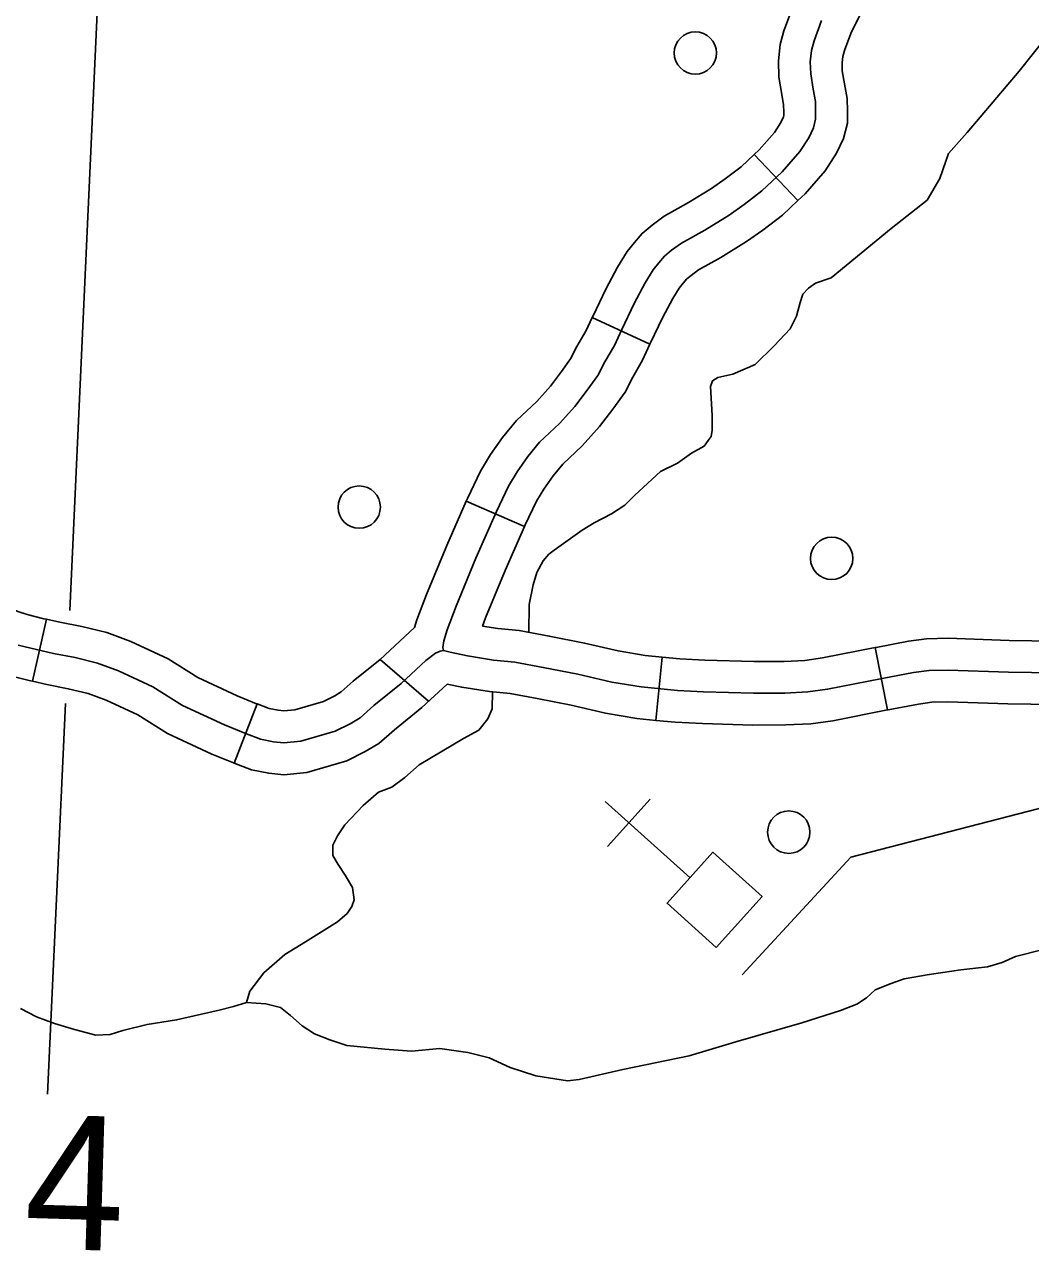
# Model space of a CAD drawing. Extents: x 653372 to 905732, y 627442 to 787275.
# Drawn here: x 700614 to 702988, y 764221 to 767115 of the extents above; entities that cross this region are included whole.
import ezdxf

# ---------------------------------------------------------------- set-up
doc = ezdxf.new("R2010")
doc.units = 0
for name, color, linetype in [('32', 7, 'Continuous'), ('35', 7, 'Continuous'), ('5', 7, 'Continuous'), ('56', 7, 'Continuous'), ('57', 7, 'Continuous')]:
    doc.layers.add(name, color=color, linetype=linetype)

msp = doc.modelspace()

# ---------------------------------------------------------------- linework, layer by layer
at = {"layer": '32'}
for p, q in [((702335.9, 766808.6), (702439.1, 766699.8)), ((701954, 766423.6), (702090.1, 766360.4)), ((701656.6, 765990.4), (701794, 765930.1)), ((700633.2, 765564.9), (700666.1, 765711.3)), ((702650.3, 765497.2), (702621.3, 765644.4)), ((701567.4, 765517.7), (701453.4, 765616.5)), ((702103.6, 765472.6), (702118.5, 765621.8)), ((701109.1, 765371.6), (701162.7, 765511.7))]:
    msp.add_line(p, q, dxfattribs=at)
for points in [[(702477.8, 767264.4), (702450.8, 767203), (702426.4, 767154.9), (702406.1, 767100.4), (702397, 767068), (702393, 767029.8), (702394.5, 766991), (702401.4, 766950.2), (702405.5, 766926.1), (702405.9, 766908.7), (702405.9, 766900.9), (702405, 766897.1), (702399, 766884.4), (702383.7, 766860.8), (702347.8, 766819.9), (702335.9, 766808.6)], [(702615.2, 767204), (702586.4, 767138.7), (702563.9, 767094.5), (702548.8, 767053.8), (702544.9, 767039.8), (702543.3, 767024.9), (702544, 767006.4), (702549.3, 766975.2), (702555.1, 766940.5), (702555.9, 766911), (702556.1, 766882.4), (702546.7, 766846.2), (702530.5, 766811.4), (702503.5, 766770), (702456, 766715.8), (702439.1, 766699.8)], [(702495.2, 767124.7), (702477.5, 767077.1), (702470.9, 767053.9), (702468.2, 767027.3), (702469.3, 766998.7), (702475.3, 766962.7), (702480.3, 766933.3), (702480.9, 766909.9), (702481, 766891.6), (702475.8, 766871.6), (702464.7, 766847.9), (702443.6, 766815.4), (702401.9, 766767.8), (702354, 766722.4), (702312.1, 766690.5), (702276.9, 766665.6), (702219.2, 766630.2), (702164.3, 766599.3), (702141.1, 766582.5), (702124.4, 766568.7), (702110.9, 766552.8), (702097.4, 766536.3), (702078.9, 766505.6), (702052.8, 766457), (702023.6, 766395.4), (702006.2, 766358), (701983.6, 766319), (701967, 766287), (701941.9, 766252), (701912.8, 766213.8), (701876.5, 766173.3), (701829.7, 766129.2), (701801.7, 766095.2), (701776.5, 766059.5), (701756, 766025.7), (701727.5, 765965.4), (701679.4, 765855.6), (701632.4, 765742.6), (701611.2, 765686), (701603.3, 765660.2), (701601.5, 765644.6), (701602.7, 765637.5)], [(702335.9, 766808.6), (702305.3, 766779.7), (702267.7, 766751), (702235.5, 766728.2), (702181.2, 766694.9), (702123.8, 766662.6), (702095.1, 766641.8), (702071.5, 766622.3), (702053.3, 766600.9), (702036, 766579.6), (702013.8, 766542.8), (701985.8, 766490.8), (701955.7, 766427.3), (701954, 766423.6)], [(702439.1, 766699.8), (702402.7, 766665.2), (702356.5, 766630.1), (702318.2, 766602.9), (702257.2, 766565.5), (702204.9, 766536.1), (702187.1, 766523.2), (702177.3, 766515.1), (702168.5, 766504.8), (702158.9, 766493), (702144.1, 766468.5), (702119.7, 766423.2), (702091.5, 766363.6), (702090.1, 766360.4)], [(701954, 766423.6), (701939.7, 766392.7), (701917.8, 766355.1), (701902.9, 766326.3), (701881.6, 766296.6), (701855, 766261.7), (701822.8, 766225.7), (701774.8, 766180.5), (701742, 766140.7), (701713.7, 766100.6), (701689.9, 766061.2), (701659.3, 765996.5), (701656.6, 765990.4)], [(702090.1, 766360.4), (702072.8, 766323.3), (702049.4, 766283), (702031.2, 766247.7), (702002.2, 766207.4), (701970.7, 766166), (701930.2, 766120.9), (701884.5, 766077.8), (701861.3, 766049.7), (701839.3, 766018.5), (701822.2, 765990.1), (701795.8, 765934.3), (701794, 765930.1)], [(701656.6, 765990.4), (701610.4, 765885.1), (701562.6, 765770.1), (701540.2, 765710.2), (701534.5, 765691.8)], [(701794, 765930.1), (701748.4, 765826.2), (701702.2, 765715), (701694.7, 765695.1)], [(700197.2, 765915.6), (700306.6, 765865.5), (700435.3, 765804.9), (700534.3, 765759), (700572.4, 765741.1), (700598, 765729.9), (700620, 765722.5), (700659.7, 765712.7), (700666.1, 765711.3)], [(700134.8, 765779.2), (700243.4, 765729.4), (700371.8, 765669), (700470.8, 765623.1), (700510.4, 765604.4), (700544.1, 765589.8), (700578.1, 765578.4), (700625.2, 765566.7), (700633.2, 765564.9)], [(702936.3, 765586.6), (703098.5, 765584.1), (703155.1, 765584), (703173.7, 765585.9), (703200.4, 765587.5), (703234.5, 765593.8), (703296.3, 765608.9), (703397.4, 765640.6), (703624.7, 765725.8), (703666.4, 765741.6), (703706.7, 765752.4), (703713.6, 765753.9), (703729.8, 765754.2), (703754.9, 765753.3), (703774.1, 765751.8), (703964.1, 765758.5), (704140.3, 765763.7), (704226.8, 765768.3), (704250.3, 765769.3), (704264, 765767.2), (704286.3, 765757.7), (704314, 765740.7)], [(700666.1, 765711.3), (700697.6, 765704.2), (700749.3, 765694), (700808, 765679.8), (700864.9, 765658.6), (700953.2, 765617.7), (701023, 765573.5), (701115.9, 765530.5), (701161.8, 765512), (701162.7, 765511.7)], [(701162.7, 765511.7), (701191.6, 765500.6), (701212.5, 765496.5), (701226.3, 765495.1), (701251.7, 765497.6), (701319.6, 765517.1), (701346.2, 765530.6), (701361.4, 765539.6), (701389.8, 765564.9), (701453.4, 765616.5), (701534.5, 765691.8)], [(701694.7, 765695.1), (701730.7, 765689.5), (701781.3, 765684.4), (701852.2, 765671.5), (701935.8, 765654.9), (702014.8, 765636.5), (702079.1, 765625.8), (702118.5, 765621.8)], [(702621.3, 765644.4), (702623.5, 765644.9), (702700, 765659.4), (702743, 765665), (702793.8, 765666.4), (702938.1, 765661.5), (703099.2, 765659.1), (703151.4, 765659), (703154.5, 765659.3)], [(700599, 765650.4), (700642.5, 765639.7), (700682.1, 765630.8), (700733.2, 765620.7), (700786, 765607.9), (700836, 765589.3), (700917.2, 765551.7), (700987.1, 765507.5), (701086, 765461.7), (701134.3, 765442.2), (701170.8, 765428.3), (701201.5, 765422.2), (701226.3, 765419.7), (701265.9, 765423.7), (701347.2, 765447), (701382.3, 765464.8), (701405.8, 765478.7), (701438.4, 765507.7), (701502.6, 765559.8), (701560.8, 765613.8), (701583.6, 765631.2), (701594.9, 765636), (701602.7, 765637.5), (701618.9, 765633.5), (701659.8, 765624.6), (701721.2, 765615), (701770.8, 765610.1), (701838.2, 765597.8), (701920, 765581.6), (702000.1, 765562.9), (702069.2, 765551.4), (702155, 765542.8), (702216.6, 765540.1), (702334, 765536.6), (702408.6, 765536.9), (702462.7, 765539.6), (702509.2, 765545.9), (702637.8, 765571.2), (702711.9, 765585.3), (702749, 765590.2), (702793.6, 765591.4), (702936.3, 765586.6)], [(702118.5, 765621.8), (702160.3, 765617.7), (702219.4, 765615.1), (702335, 765611.6), (702406.6, 765611.9), (702455.8, 765614.3), (702496.9, 765619.9), (702621.3, 765644.4)], [(700633.2, 765564.9), (700666.6, 765557.4), (700717.1, 765547.4), (700764, 765536.1), (700807.1, 765520), (700881.3, 765485.7), (700951.1, 765441.5), (701056.2, 765392.8), (701106.9, 765372.4), (701109.1, 765371.6)], [(701109.1, 765371.6), (701150, 765355.9), (701190.5, 765347.9), (701226.3, 765344.4), (701280, 765349.7), (701374.7, 765376.9), (701418.3, 765399), (701450.2, 765417.8), (701487, 765450.6), (701551.8, 765503.2), (701611.3, 765558.4)], [(701611.3, 765558.4), (701646, 765550.8), (701711.7, 765540.6), (701760.3, 765535.8), (701824.2, 765524.1), (701904.2, 765508.3), (701985.4, 765489.3), (702059.3, 765477), (702103.6, 765472.6)], [(702650.3, 765497.2), (702652, 765497.6), (702723.8, 765511.2), (702754.9, 765515.3), (702793.3, 765516.4), (702934.5, 765511.6), (703097.9, 765509.1), (703158.8, 765509), (703169.4, 765510.1)], [(702103.6, 765472.6), (702149.6, 765468), (702213.8, 765465.2), (702333, 765461.6), (702410.6, 765461.9), (702469.6, 765464.8), (702521.5, 765471.9), (702650.3, 765497.2)]]:
    msp.add_lwpolyline(points, dxfattribs=at)
at = {"layer": '35'}
for points in [[(701958.7, 765938.8), (701999.1, 765960), (702031, 765980.6), (702054.4, 766003.9), (702115.2, 766060.3), (702154.8, 766079.5), (702187.9, 766103.1), (702217.8, 766120.2), (702227.2, 766133.1), (702234.1, 766143.1), (702236.9, 766158), (702236.8, 766192.3), (702232.8, 766261), (702237.8, 766274.5), (702250.2, 766281.8), (702285.5, 766289.9), (702338, 766312.7), (702383.5, 766357), (702421.3, 766397.1), (702435.9, 766427.1), (702444.5, 766458.9), (702451.1, 766478.5), (702463.8, 766493.3), (702480.9, 766505), (702517.8, 766517.6), (702659.2, 766633.8), (702744.4, 766700.9), (702774.1, 766751.8), (702794.2, 766810.6), (702838.3, 766860.4), (702961.1, 767005.5), (703029.2, 767090.3)], [(701803.8, 765680.3), (701804.7, 765746.4), (701814.5, 765792.9), (701823.2, 765822.1), (701837.8, 765849.2), (701851.5, 765865), (701863.7, 765874.2), (701930.2, 765921.4), (701958.7, 765938.8)], [(701138.2, 764806.7), (701145.9, 764833.3), (701178.5, 764876.7), (701228, 764919.6), (701277.2, 764949.4), (701352.9, 764996.7), (701375.7, 765016.8), (701386.6, 765033.5), (701392.3, 765048.9), (701387.9, 765077.8), (701370.5, 765107), (701354.4, 765132.2), (701342, 765153.5), (701341.4, 765178.3), (701352.5, 765200.1), (701370.2, 765225.7), (701413.3, 765271.3), (701449.4, 765302.8), (701481.1, 765314.9), (701511.7, 765337.5), (701545.3, 765367.8), (701599.7, 765400), (701650.1, 765429.8), (701685.9, 765449.6), (701707.6, 765476.3), (701717.4, 765499.5), (701718.6, 765539.9)], [(703018.3, 764931.8), (702952.4, 764914.8), (702921.4, 764900.9), (702886.3, 764890.4), (702823.8, 764883.8), (702781.5, 764877.7), (702749.2, 764872.3), (702689.9, 764862.5), (702658.9, 764851.8), (702621.5, 764836.1), (702601, 764817.7), (702578.3, 764802.5), (702539.9, 764787.9), (702448.3, 764758.9), (702293, 764714), (702182.3, 764680.4), (702026.2, 764648.2), (701923.2, 764624.9), (701895.3, 764621.5), (701820.8, 764633.2), (701760.2, 764653), (701710.3, 764675.6), (701660, 764688.7), (701593.8, 764698.1), (701527.2, 764691.6), (701464, 764696.7), (701374.6, 764704.7), (701334.9, 764718.5), (701298.4, 764732.3), (701269.5, 764751.1), (701241.7, 764776.2), (701218, 764794.8), (701183.5, 764803.3), (701138.2, 764806.7), (701107.3, 764797.1), (701073.3, 764788.6), (700973.1, 764765.3), (700903.2, 764754.7), (700845.8, 764740.6), (700816, 764730.9), (700782.2, 764729.8), (700732, 764742.9), (700684.9, 764757), (700642.1, 764773.1), (700604.7, 764792.1)]]:
    msp.add_lwpolyline(points, dxfattribs=at)
at = {"layer": '5'}
for points in [[(700837.2, 768280.1), (700720.7, 765732.3)], [(700710.6, 765512.4), (700668.4, 764590.5)]]:
    msp.add_lwpolyline(points, dxfattribs=at)
at = {"layer": '56'}
for centre in [(702197.1, 767048.2), (701403.9, 765976), (702518.9, 765855), (702417.6, 765208.7)]:
    msp.add_circle(centre, 50, dxfattribs=at)
at = {"layer": '57'}
for p, q in [((701984.4, 765281), (702184.7, 765101.1)), ((701990, 765175.1), (702090.3, 765286.7))]:
    msp.add_line(p, q, dxfattribs=at)
msp.add_lwpolyline([(703516.5, 765395.9), (702564, 765149.8), (702308, 764872.1)], dxfattribs=at)
msp.add_lwpolyline([(702246.5, 764936.4), (702130.4, 765040.7), (702238.6, 765161.1), (702354.7, 765056.8)], close=True, dxfattribs=at)

# ---------------------------------------------------------------- texts
at = {"layer": '56'}
msp.add_text('4', height=316.8, rotation=358.28, dxfattribs=at).set_placement((700611, 764226.6))

doc.saveas('drawing.dxf')
